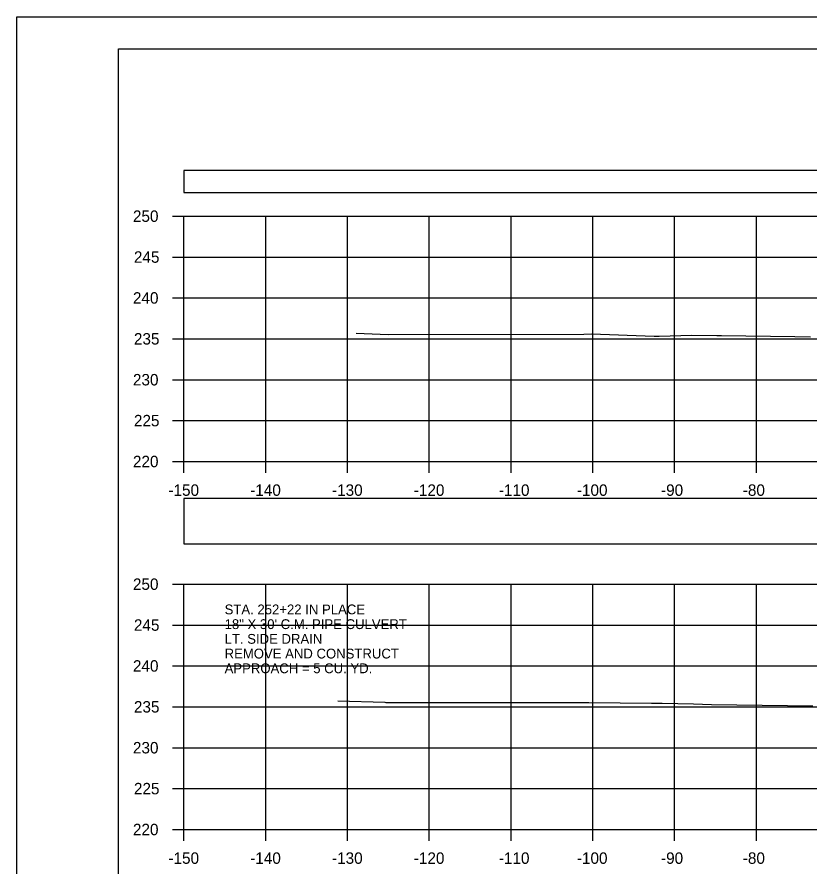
# Model space of a CAD drawing. Extents: x 1369627 to 1374022, y 380035 to 398173.
# Drawn here: x 1371928.1 to 1372025, y 391668.5 to 391772.4 of the extents above; entities that cross this region are included whole.
import ezdxf

# ---------------------------------------------------------------- set-up
doc = ezdxf.new("R2010")
doc.units = 0
for name, color, linetype in [('Default', 7, 'Continuous'), ('R_Axis', 7, 'Continuous'), ('R_Axis Annot', 7, 'Continuous'), ('R_Border', 7, 'Continuous'), ('R_Exist Surface', 7, 'Continuous'), ('R_Grid', 7, 'Continuous'), ('R_No Plot', 7, 'Continuous'), ('R_Water', 7, 'Continuous')]:
    doc.layers.add(name, color=color, linetype=linetype)

msp = doc.modelspace()

# ---------------------------------------------------------------- linework, layer by layer
at = {"layer": 'Default'}
for points in [[(1371948.53, 391750.89), (1372248.53, 391750.89), (1372248.53, 391753.6), (1371948.53, 391753.6)], [(1371948.53, 391707.95), (1372248.53, 391707.95), (1372248.53, 391713.47), (1371948.53, 391713.47)]]:
    msp.add_lwpolyline(points, close=True, dxfattribs=at)
at = {"layer": 'R_Axis'}
for p, q in [((1371947.13, 391748.01), (1371948.53, 391748.01)), ((1371948.53, 391718.01), (1371948.53, 391748.01)), ((1371947.13, 391743.01), (1371948.53, 391743.01)), ((1371947.13, 391738.01), (1371948.53, 391738.01)), ((1371947.13, 391733.01), (1371948.53, 391733.01)), ((1371947.13, 391728.01), (1371948.53, 391728.01)), ((1371947.13, 391723.01), (1371948.53, 391723.01)), ((1371947.13, 391718.01), (1371948.53, 391718.01)), ((1371948.53, 391718.01), (1372248.53, 391718.01)), ((1371948.53, 391716.61), (1371948.53, 391718.01)), ((1371958.53, 391716.61), (1371958.53, 391718.01)), ((1371968.53, 391716.61), (1371968.53, 391718.01)), ((1371978.53, 391716.61), (1371978.53, 391718.01)), ((1371988.53, 391716.61), (1371988.53, 391718.01)), ((1371998.53, 391716.61), (1371998.53, 391718.01)), ((1372008.53, 391716.61), (1372008.53, 391718.01)), ((1372018.53, 391716.61), (1372018.53, 391718.01)), ((1371947.13, 391703.01), (1371948.53, 391703.01)), ((1371948.53, 391673.01), (1371948.53, 391703.01)), ((1371947.13, 391698.01), (1371948.53, 391698.01)), ((1371947.13, 391693.01), (1371948.53, 391693.01)), ((1371947.13, 391688.01), (1371948.53, 391688.01)), ((1371947.13, 391683.01), (1371948.53, 391683.01)), ((1371947.13, 391678.01), (1371948.53, 391678.01)), ((1371947.13, 391673.01), (1371948.53, 391673.01)), ((1371948.53, 391673.01), (1372248.53, 391673.01)), ((1371948.53, 391671.61), (1371948.53, 391673.01)), ((1371958.53, 391671.61), (1371958.53, 391673.01)), ((1371968.53, 391671.61), (1371968.53, 391673.01)), ((1371978.53, 391671.61), (1371978.53, 391673.01)), ((1371988.53, 391671.61), (1371988.53, 391673.01)), ((1371998.53, 391671.61), (1371998.53, 391673.01)), ((1372008.53, 391671.61), (1372008.53, 391673.01)), ((1372018.53, 391671.61), (1372018.53, 391673.01))]:
    msp.add_line(p, q, dxfattribs=at)
at = {"layer": 'R_Border'}
for p, q in [((1371940.53, 391768.47), (1372256.71, 391768.47)), ((1371940.53, 391563.01), (1371940.53, 391768.47))]:
    msp.add_line(p, q, dxfattribs=at)
at = {"layer": 'R_Exist Surface'}
for points in [[(1371969.61, 391733.69), (1371973.49, 391733.55), (1371997.45, 391733.59), (1371998.38, 391733.6), (1372006.02, 391733.35), (1372006.65, 391733.34), (1372010.64, 391733.44), (1372013.68, 391733.42), (1372014.28, 391733.4), (1372023.22, 391733.3), (1372025.16, 391733.27)], [(1371967.34, 391688.75), (1371973.11, 391688.56), (1371973.22, 391688.55), (1371974.23, 391688.55), (1371998.05, 391688.55), (1372005.72, 391688.47), (1372006.33, 391688.45), (1372007.01, 391688.45), (1372010.83, 391688.37), (1372013.03, 391688.3), (1372025.45, 391688.12)]]:
    msp.add_lwpolyline(points, dxfattribs=at)
at = {"layer": 'R_Grid'}
for p, q in [((1371948.53, 391748.01), (1372248.53, 391748.01)), ((1371948.53, 391718.01), (1371948.53, 391748.01)), ((1371958.53, 391718.01), (1371958.53, 391748.01)), ((1371968.53, 391718.01), (1371968.53, 391748.01)), ((1371978.53, 391718.01), (1371978.53, 391748.01)), ((1371988.53, 391718.01), (1371988.53, 391748.01)), ((1371998.53, 391718.01), (1371998.53, 391748.01)), ((1372008.53, 391718.01), (1372008.53, 391748.01)), ((1372018.53, 391718.01), (1372018.53, 391748.01)), ((1371948.53, 391743.01), (1372248.53, 391743.01)), ((1371948.53, 391738.01), (1372248.53, 391738.01)), ((1371948.53, 391733.01), (1372248.53, 391733.01)), ((1371948.53, 391728.01), (1372248.53, 391728.01)), ((1371948.53, 391723.01), (1372248.53, 391723.01)), ((1371948.53, 391718.01), (1372248.53, 391718.01)), ((1371948.53, 391703.01), (1372248.53, 391703.01)), ((1371948.53, 391673.01), (1371948.53, 391703.01)), ((1371958.53, 391673.01), (1371958.53, 391703.01)), ((1371968.53, 391673.01), (1371968.53, 391703.01)), ((1371978.53, 391673.01), (1371978.53, 391703.01)), ((1371988.53, 391673.01), (1371988.53, 391703.01)), ((1371998.53, 391673.01), (1371998.53, 391703.01)), ((1372008.53, 391673.01), (1372008.53, 391703.01)), ((1372018.53, 391673.01), (1372018.53, 391703.01)), ((1371948.53, 391698.01), (1372248.53, 391698.01)), ((1371948.53, 391693.01), (1372248.53, 391693.01)), ((1371948.53, 391688.01), (1372248.53, 391688.01)), ((1371948.53, 391683.01), (1372248.53, 391683.01)), ((1371948.53, 391678.01), (1372248.53, 391678.01)), ((1371948.53, 391673.01), (1372248.53, 391673.01))]:
    msp.add_line(p, q, dxfattribs=at)
at = {"layer": 'R_No Plot'}
msp.add_line((1371928.13, 391772.37), (1372261.46, 391772.37), dxfattribs=at)
for points in [[(1371928.12, 391772.37), (1372261.46, 391772.37), (1372261.46, 391559.03), (1371928.12, 391559.03)], [(1372174.45, 391768.47), (1372194.07, 391768.47), (1372194.07, 391758.59), (1372210.18, 391758.59), (1372233.38, 391758.59), (1372233.38, 391725.92), (1372256.59, 391725.92), (1372256.71, 391563.01), (1371940.53, 391563.01), (1371940.53, 391768.47)]]:
    msp.add_lwpolyline(points, close=True, dxfattribs=at)

# ---------------------------------------------------------------- texts
at = {"layer": 'R_Axis Annot'}
for s, p in [('250', (1371942.3, 391747.31)), ('245', (1371942.42, 391742.31)), ('240', (1371942.3, 391737.31)), ('235', (1371942.42, 391732.31)), ('230', (1371942.3, 391727.31)), ('225', (1371942.42, 391722.31)), ('220', (1371942.3, 391717.31)), ('-150', (1371946.64, 391713.81)), ('-140', (1371956.64, 391713.81)), ('-130', (1371966.64, 391713.81)), ('-120', (1371976.64, 391713.81)), ('-110', (1371987.04, 391713.81)), ('-100', (1371996.58, 391713.81)), ('-90', (1372006.87, 391713.81)), ('-80', (1372016.87, 391713.81)), ('250', (1371942.3, 391702.31)), ('245', (1371942.42, 391697.31)), ('240', (1371942.3, 391692.31)), ('235', (1371942.42, 391687.31)), ('230', (1371942.3, 391682.31)), ('225', (1371942.42, 391677.31)), ('220', (1371942.3, 391672.31)), ('-150', (1371946.64, 391668.81)), ('-140', (1371956.64, 391668.81)), ('-130', (1371966.64, 391668.81)), ('-120', (1371976.64, 391668.81)), ('-110', (1371987.04, 391668.81)), ('-100', (1371996.58, 391668.81)), ('-90', (1372006.87, 391668.81)), ('-80', (1372016.87, 391668.81))]:
    msp.add_text(s, height=1.4, dxfattribs=at).set_placement(p)
at = {"layer": 'R_Water'}
for s, p in [('STA. 252+22 IN PLACE', (1371953.51, 391699.32)), ('18" X 30\' C.M. PIPE CULVERT', (1371953.51, 391697.52)), ('LT. SIDE DRAIN', (1371953.51, 391695.72)), ('REMOVE AND CONSTRUCT', (1371953.51, 391693.92)), ('APPROACH = 5 CU. YD.', (1371953.51, 391692.12))]:
    msp.add_text(s, height=1.2, dxfattribs=at).set_placement(p)

doc.saveas('drawing.dxf')
